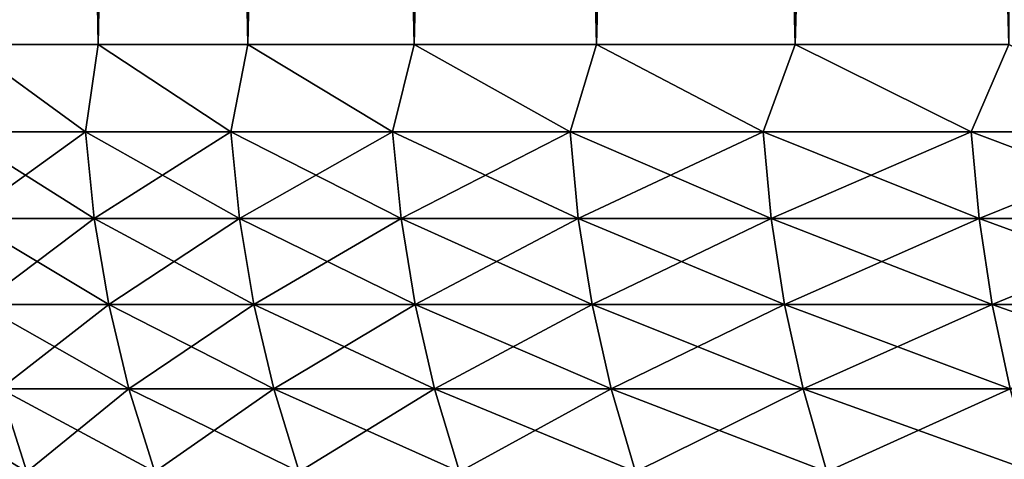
# Model space of a CAD drawing. Header units: millimetres. Extents: x -161 to 161, y -94 to 1149.
# Tile 300 of 656: x -10.395 to -9.186, y -92.609 to -92.069. Entities that reach past the tile are written whole.
import ezdxf

# ---------------------------------------------------------------- set-up
doc = ezdxf.new("R2010")
doc.units = ezdxf.units.MM
doc.header["$LTSCALE"] = 81.481481
for name, color, linetype in [('22', 7, 'CONTINUOUS'), ('23', 7, 'CONTINUOUS'), ('24', 7, 'CONTINUOUS'), ('25', 7, 'CONTINUOUS')]:
    doc.layers.add(name, color=color, linetype=linetype)

msp = doc.modelspace()

# ---------------------------------------------------------------- linework, layer by layer
at = {"layer": '22', "color": 7, "linetype": 'CONTINUOUS', "true_color": 0x323232}
for points in [[(-10.2986, -82.6, 3.8651), (-10.4616, -82.6, 3.3992), (-10.2986, -92.1, 3.8651), (-10.2986, -82.6, 3.8651)], [(-10.2986, -92.1, 3.8651), (-10.4616, -82.6, 3.3992), (-10.4616, -92.1, 3.3992), (-10.2986, -92.1, 3.8651)], [(-10.1148, -82.6, 4.3233), (-10.2986, -82.6, 3.8651), (-10.1148, -92.1, 4.3233), (-10.1148, -82.6, 4.3233)], [(-10.1148, -92.1, 4.3233), (-10.2986, -82.6, 3.8651), (-10.2986, -92.1, 3.8651), (-10.1148, -92.1, 4.3233)], [(-9.9107, -82.6, 4.7727), (-10.1148, -82.6, 4.3233), (-9.9107, -92.1, 4.7727), (-9.9107, -82.6, 4.7727)], [(-9.9107, -92.1, 4.7727), (-10.1148, -82.6, 4.3233), (-10.1148, -92.1, 4.3233), (-9.9107, -92.1, 4.7727)], [(-9.6866, -82.6, 5.2126), (-9.9107, -82.6, 4.7727), (-9.6866, -92.1, 5.2126), (-9.6866, -82.6, 5.2126)], [(-9.6866, -92.1, 5.2126), (-9.9107, -82.6, 4.7727), (-9.9107, -92.1, 4.7727), (-9.6866, -92.1, 5.2126)], [(-9.4429, -82.6, 5.6419), (-9.6866, -82.6, 5.2126), (-9.4429, -92.1, 5.6419), (-9.4429, -82.6, 5.6419)], [(-9.4429, -92.1, 5.6419), (-9.6866, -82.6, 5.2126), (-9.6866, -92.1, 5.2126), (-9.4429, -92.1, 5.6419)], [(-9.1803, -82.6, 6.0599), (-9.4429, -82.6, 5.6419), (-9.1803, -92.1, 6.0599), (-9.1803, -82.6, 6.0599)], [(-9.1803, -92.1, 6.0599), (-9.4429, -82.6, 5.6419), (-9.4429, -92.1, 5.6419), (-9.1803, -92.1, 6.0599)]]:
    msp.add_3dface(points, dxfattribs=at)
at = {"layer": '23', "color": 7, "linetype": 'CONTINUOUS', "true_color": 0x323232}
for points in [[(-10.4616, -82.6, -3.3992), (-10.2986, -82.6, -3.8651), (-10.4616, -92.1, -3.3992), (-10.4616, -82.6, -3.3992)], [(-10.4616, -92.1, -3.3992), (-10.2986, -82.6, -3.8651), (-10.2986, -92.1, -3.8651), (-10.4616, -92.1, -3.3992)], [(-10.2986, -82.6, -3.8651), (-10.1148, -82.6, -4.3233), (-10.2986, -92.1, -3.8651), (-10.2986, -82.6, -3.8651)], [(-10.2986, -92.1, -3.8651), (-10.1148, -82.6, -4.3233), (-10.1148, -92.1, -4.3233), (-10.2986, -92.1, -3.8651)], [(-10.1148, -82.6, -4.3233), (-9.9107, -82.6, -4.7727), (-10.1148, -92.1, -4.3233), (-10.1148, -82.6, -4.3233)], [(-10.1148, -92.1, -4.3233), (-9.9107, -82.6, -4.7727), (-9.9107, -92.1, -4.7727), (-10.1148, -92.1, -4.3233)], [(-9.9107, -82.6, -4.7727), (-9.6866, -82.6, -5.2126), (-9.9107, -92.1, -4.7727), (-9.9107, -82.6, -4.7727)], [(-9.9107, -92.1, -4.7727), (-9.6866, -82.6, -5.2126), (-9.6866, -92.1, -5.2126), (-9.9107, -92.1, -4.7727)], [(-9.6866, -82.6, -5.2126), (-9.4429, -82.6, -5.6419), (-9.6866, -92.1, -5.2126), (-9.6866, -82.6, -5.2126)], [(-9.6866, -92.1, -5.2126), (-9.4429, -82.6, -5.6419), (-9.4429, -92.1, -5.6419), (-9.6866, -92.1, -5.2126)], [(-9.4429, -82.6, -5.6419), (-9.1803, -82.6, -6.0599), (-9.4429, -92.1, -5.6419), (-9.4429, -82.6, -5.6419)], [(-9.4429, -92.1, -5.6419), (-9.1803, -82.6, -6.0599), (-9.1803, -92.1, -6.0599), (-9.4429, -92.1, -5.6419)]]:
    msp.add_3dface(points, dxfattribs=at)
at = {"layer": '24', "color": 7, "linetype": 'CONTINUOUS', "true_color": 0x323232}
for points in [[(-10.3144, -92.207, 3.8117), (-10.4616, -92.1, 3.3992), (-10.4729, -92.207, 3.3517), (-10.3144, -92.207, 3.8117)], [(-10.2986, -92.1, 3.8651), (-10.4616, -92.1, 3.3992), (-10.3144, -92.207, 3.8117), (-10.2986, -92.1, 3.8651)], [(-10.1357, -92.207, 4.2642), (-10.2986, -92.1, 3.8651), (-10.3144, -92.207, 3.8117), (-10.1357, -92.207, 4.2642)], [(-10.1148, -92.1, 4.3233), (-10.2986, -92.1, 3.8651), (-10.1357, -92.207, 4.2642), (-10.1148, -92.1, 4.3233)], [(-9.9372, -92.207, 4.7083), (-10.1148, -92.1, 4.3233), (-10.1357, -92.207, 4.2642), (-9.9372, -92.207, 4.7083)], [(-9.9107, -92.1, 4.7727), (-10.1148, -92.1, 4.3233), (-9.9372, -92.207, 4.7083), (-9.9107, -92.1, 4.7727)], [(-9.7192, -92.207, 5.1433), (-9.9107, -92.1, 4.7727), (-9.9372, -92.207, 4.7083), (-9.7192, -92.207, 5.1433)], [(-9.6866, -92.1, 5.2126), (-9.9107, -92.1, 4.7727), (-9.7192, -92.207, 5.1433), (-9.6866, -92.1, 5.2126)], [(-9.4822, -92.207, 5.5682), (-9.6866, -92.1, 5.2126), (-9.7192, -92.207, 5.1433), (-9.4822, -92.207, 5.5682)], [(-9.4429, -92.1, 5.6419), (-9.6866, -92.1, 5.2126), (-9.4822, -92.207, 5.5682), (-9.4429, -92.1, 5.6419)], [(-9.2266, -92.207, 5.9821), (-9.4429, -92.1, 5.6419), (-9.4822, -92.207, 5.5682), (-9.2266, -92.207, 5.9821)], [(-9.1803, -92.1, 6.0599), (-9.4429, -92.1, 5.6419), (-9.2266, -92.207, 5.9821), (-9.1803, -92.1, 6.0599)], [(-8.9529, -92.207, 6.3844), (-9.1803, -92.1, 6.0599), (-9.2266, -92.207, 5.9821), (-8.9529, -92.207, 6.3844)], [(-10.3144, -92.207, 3.8117), (-10.4729, -92.207, 3.3517), (-10.3037, -92.3136, 3.8077), (-10.3144, -92.207, 3.8117)], [(-10.3037, -92.3136, 3.8077), (-10.4729, -92.207, 3.3517), (-10.462, -92.3136, 3.3482), (-10.3037, -92.3136, 3.8077)], [(-10.1357, -92.207, 4.2642), (-10.3144, -92.207, 3.8117), (-10.1251, -92.3136, 4.2597), (-10.1357, -92.207, 4.2642)], [(-10.1251, -92.3136, 4.2597), (-10.3144, -92.207, 3.8117), (-10.3037, -92.3136, 3.8077), (-10.1251, -92.3136, 4.2597)], [(-9.9372, -92.207, 4.7083), (-10.1357, -92.207, 4.2642), (-9.9268, -92.3136, 4.7034), (-9.9372, -92.207, 4.7083)], [(-9.9268, -92.3136, 4.7034), (-10.1357, -92.207, 4.2642), (-10.1251, -92.3136, 4.2597), (-9.9268, -92.3136, 4.7034)], [(-9.7192, -92.207, 5.1433), (-9.9372, -92.207, 4.7083), (-9.7091, -92.3136, 5.1379), (-9.7192, -92.207, 5.1433)], [(-9.7091, -92.3136, 5.1379), (-9.9372, -92.207, 4.7083), (-9.9268, -92.3136, 4.7034), (-9.7091, -92.3136, 5.1379)], [(-9.4822, -92.207, 5.5682), (-9.7192, -92.207, 5.1433), (-9.4723, -92.3136, 5.5624), (-9.4822, -92.207, 5.5682)], [(-9.4723, -92.3136, 5.5624), (-9.7192, -92.207, 5.1433), (-9.7091, -92.3136, 5.1379), (-9.4723, -92.3136, 5.5624)], [(-9.2266, -92.207, 5.9821), (-9.4822, -92.207, 5.5682), (-9.217, -92.3136, 5.9759), (-9.2266, -92.207, 5.9821)], [(-9.217, -92.3136, 5.9759), (-9.4822, -92.207, 5.5682), (-9.4723, -92.3136, 5.5624), (-9.217, -92.3136, 5.9759)], [(-8.9529, -92.207, 6.3844), (-9.2266, -92.207, 5.9821), (-8.9436, -92.3136, 6.3778), (-8.9529, -92.207, 6.3844)], [(-8.9436, -92.3136, 6.3778), (-9.2266, -92.207, 5.9821), (-9.217, -92.3136, 5.9759), (-8.9436, -92.3136, 6.3778)], [(-10.3037, -92.3136, 3.8077), (-10.462, -92.3136, 3.3482), (-10.2858, -92.4191, 3.8011), (-10.3037, -92.3136, 3.8077)], [(-10.2858, -92.4191, 3.8011), (-10.462, -92.3136, 3.3482), (-10.4439, -92.4191, 3.3424), (-10.2858, -92.4191, 3.8011)], [(-10.1251, -92.3136, 4.2597), (-10.3037, -92.3136, 3.8077), (-10.1076, -92.4191, 4.2524), (-10.1251, -92.3136, 4.2597)], [(-10.1076, -92.4191, 4.2524), (-10.3037, -92.3136, 3.8077), (-10.2858, -92.4191, 3.8011), (-10.1076, -92.4191, 4.2524)], [(-9.9268, -92.3136, 4.7034), (-10.1251, -92.3136, 4.2597), (-9.9096, -92.4191, 4.6953), (-9.9268, -92.3136, 4.7034)], [(-9.9096, -92.4191, 4.6953), (-10.1251, -92.3136, 4.2597), (-10.1076, -92.4191, 4.2524), (-9.9096, -92.4191, 4.6953)], [(-9.7091, -92.3136, 5.1379), (-9.9268, -92.3136, 4.7034), (-9.6922, -92.4191, 5.129), (-9.7091, -92.3136, 5.1379)], [(-9.6922, -92.4191, 5.129), (-9.9268, -92.3136, 4.7034), (-9.9096, -92.4191, 4.6953), (-9.6922, -92.4191, 5.129)], [(-9.4723, -92.3136, 5.5624), (-9.7091, -92.3136, 5.1379), (-9.4559, -92.4191, 5.5527), (-9.4723, -92.3136, 5.5624)], [(-9.4559, -92.4191, 5.5527), (-9.7091, -92.3136, 5.1379), (-9.6922, -92.4191, 5.129), (-9.4559, -92.4191, 5.5527)], [(-9.217, -92.3136, 5.9759), (-9.4723, -92.3136, 5.5624), (-9.201, -92.4191, 5.9656), (-9.217, -92.3136, 5.9759)], [(-9.201, -92.4191, 5.9656), (-9.4723, -92.3136, 5.5624), (-9.4559, -92.4191, 5.5527), (-9.201, -92.4191, 5.9656)], [(-8.9436, -92.3136, 6.3778), (-9.217, -92.3136, 5.9759), (-8.9281, -92.4191, 6.3667), (-8.9436, -92.3136, 6.3778)], [(-8.9281, -92.4191, 6.3667), (-9.217, -92.3136, 5.9759), (-9.201, -92.4191, 5.9656), (-8.9281, -92.4191, 6.3667)], [(-10.2858, -92.4191, 3.8011), (-10.4439, -92.4191, 3.3424), (-10.2609, -92.5229, 3.7919), (-10.2858, -92.4191, 3.8011)], [(-10.2609, -92.5229, 3.7919), (-10.4439, -92.4191, 3.3424), (-10.4186, -92.5229, 3.3343), (-10.2609, -92.5229, 3.7919)], [(-10.1076, -92.4191, 4.2524), (-10.2858, -92.4191, 3.8011), (-10.0831, -92.5229, 4.2421), (-10.1076, -92.4191, 4.2524)], [(-10.0831, -92.5229, 4.2421), (-10.2858, -92.4191, 3.8011), (-10.2609, -92.5229, 3.7919), (-10.0831, -92.5229, 4.2421)], [(-9.9096, -92.4191, 4.6953), (-10.1076, -92.4191, 4.2524), (-9.8856, -92.5229, 4.6839), (-9.9096, -92.4191, 4.6953)], [(-9.8856, -92.5229, 4.6839), (-10.1076, -92.4191, 4.2524), (-10.0831, -92.5229, 4.2421), (-9.8856, -92.5229, 4.6839)], [(-9.6922, -92.4191, 5.129), (-9.9096, -92.4191, 4.6953), (-9.6688, -92.5229, 5.1166), (-9.6922, -92.4191, 5.129)], [(-9.6688, -92.5229, 5.1166), (-9.9096, -92.4191, 4.6953), (-9.8856, -92.5229, 4.6839), (-9.6688, -92.5229, 5.1166)], [(-9.4559, -92.4191, 5.5527), (-9.6922, -92.4191, 5.129), (-9.433, -92.5229, 5.5393), (-9.4559, -92.4191, 5.5527)], [(-9.433, -92.5229, 5.5393), (-9.6922, -92.4191, 5.129), (-9.6688, -92.5229, 5.1166), (-9.433, -92.5229, 5.5393)], [(-9.201, -92.4191, 5.9656), (-9.4559, -92.4191, 5.5527), (-9.1787, -92.5229, 5.9511), (-9.201, -92.4191, 5.9656)], [(-9.1787, -92.5229, 5.9511), (-9.4559, -92.4191, 5.5527), (-9.433, -92.5229, 5.5393), (-9.1787, -92.5229, 5.9511)], [(-8.9281, -92.4191, 6.3667), (-9.201, -92.4191, 5.9656), (-8.9065, -92.5229, 6.3513), (-8.9281, -92.4191, 6.3667)], [(-8.9065, -92.5229, 6.3513), (-9.201, -92.4191, 5.9656), (-9.1787, -92.5229, 5.9511), (-8.9065, -92.5229, 6.3513)], [(-10.4186, -92.5229, 3.3343), (-10.5559, -92.5229, 2.8702), (-10.3863, -92.6246, 3.324), (-10.4186, -92.5229, 3.3343)], [(-10.3863, -92.6246, 3.324), (-10.5559, -92.5229, 2.8702), (-10.5232, -92.6246, 2.8613), (-10.3863, -92.6246, 3.324)], [(-10.2609, -92.5229, 3.7919), (-10.4186, -92.5229, 3.3343), (-10.2291, -92.6246, 3.7802), (-10.2609, -92.5229, 3.7919)], [(-10.2291, -92.6246, 3.7802), (-10.4186, -92.5229, 3.3343), (-10.3863, -92.6246, 3.324), (-10.2291, -92.6246, 3.7802)], [(-10.0831, -92.5229, 4.2421), (-10.2609, -92.5229, 3.7919), (-10.0519, -92.6246, 4.2289), (-10.0831, -92.5229, 4.2421)], [(-10.0519, -92.6246, 4.2289), (-10.2609, -92.5229, 3.7919), (-10.2291, -92.6246, 3.7802), (-10.0519, -92.6246, 4.2289)], [(-9.8856, -92.5229, 4.6839), (-10.0831, -92.5229, 4.2421), (-9.855, -92.6246, 4.6694), (-9.8856, -92.5229, 4.6839)], [(-9.855, -92.6246, 4.6694), (-10.0831, -92.5229, 4.2421), (-10.0519, -92.6246, 4.2289), (-9.855, -92.6246, 4.6694)], [(-9.6688, -92.5229, 5.1166), (-9.8856, -92.5229, 4.6839), (-9.6388, -92.6246, 5.1008), (-9.6688, -92.5229, 5.1166)], [(-9.6388, -92.6246, 5.1008), (-9.8856, -92.5229, 4.6839), (-9.855, -92.6246, 4.6694), (-9.6388, -92.6246, 5.1008)], [(-9.433, -92.5229, 5.5393), (-9.6688, -92.5229, 5.1166), (-9.4038, -92.6246, 5.5221), (-9.433, -92.5229, 5.5393)], [(-9.4038, -92.6246, 5.5221), (-9.6688, -92.5229, 5.1166), (-9.6388, -92.6246, 5.1008), (-9.4038, -92.6246, 5.5221)], [(-9.1787, -92.5229, 5.9511), (-9.433, -92.5229, 5.5393), (-9.1503, -92.6246, 5.9327), (-9.1787, -92.5229, 5.9511)], [(-9.1503, -92.6246, 5.9327), (-9.433, -92.5229, 5.5393), (-9.4038, -92.6246, 5.5221), (-9.1503, -92.6246, 5.9327)]]:
    msp.add_3dface(points, dxfattribs=at)
at = {"layer": '25', "color": 7, "linetype": 'CONTINUOUS', "true_color": 0x323232}
for points in [[(-10.4729, -92.207, -3.3517), (-10.4616, -92.1, -3.3992), (-10.3144, -92.207, -3.8117), (-10.4729, -92.207, -3.3517)], [(-10.4616, -92.1, -3.3992), (-10.2986, -92.1, -3.8651), (-10.3144, -92.207, -3.8117), (-10.4616, -92.1, -3.3992)], [(-10.3144, -92.207, -3.8117), (-10.2986, -92.1, -3.8651), (-10.1357, -92.207, -4.2642), (-10.3144, -92.207, -3.8117)], [(-10.2986, -92.1, -3.8651), (-10.1148, -92.1, -4.3233), (-10.1357, -92.207, -4.2642), (-10.2986, -92.1, -3.8651)], [(-10.1357, -92.207, -4.2642), (-10.1148, -92.1, -4.3233), (-9.9372, -92.207, -4.7083), (-10.1357, -92.207, -4.2642)], [(-10.1148, -92.1, -4.3233), (-9.9107, -92.1, -4.7727), (-9.9372, -92.207, -4.7083), (-10.1148, -92.1, -4.3233)], [(-9.9372, -92.207, -4.7083), (-9.9107, -92.1, -4.7727), (-9.7192, -92.207, -5.1433), (-9.9372, -92.207, -4.7083)], [(-9.9107, -92.1, -4.7727), (-9.6866, -92.1, -5.2126), (-9.7192, -92.207, -5.1433), (-9.9107, -92.1, -4.7727)], [(-9.7192, -92.207, -5.1433), (-9.6866, -92.1, -5.2126), (-9.4822, -92.207, -5.5682), (-9.7192, -92.207, -5.1433)], [(-9.6866, -92.1, -5.2126), (-9.4429, -92.1, -5.6419), (-9.4822, -92.207, -5.5682), (-9.6866, -92.1, -5.2126)], [(-9.4822, -92.207, -5.5682), (-9.4429, -92.1, -5.6419), (-9.2266, -92.207, -5.9821), (-9.4822, -92.207, -5.5682)], [(-9.4429, -92.1, -5.6419), (-9.1803, -92.1, -6.0599), (-9.2266, -92.207, -5.9821), (-9.4429, -92.1, -5.6419)], [(-9.2266, -92.207, -5.9821), (-9.1803, -92.1, -6.0599), (-8.9529, -92.207, -6.3844), (-9.2266, -92.207, -5.9821)], [(-10.4729, -92.207, -3.3517), (-10.3144, -92.207, -3.8117), (-10.462, -92.3136, -3.3482), (-10.4729, -92.207, -3.3517)], [(-10.462, -92.3136, -3.3482), (-10.3144, -92.207, -3.8117), (-10.3037, -92.3136, -3.8077), (-10.462, -92.3136, -3.3482)], [(-10.3144, -92.207, -3.8117), (-10.1357, -92.207, -4.2642), (-10.3037, -92.3136, -3.8077), (-10.3144, -92.207, -3.8117)], [(-10.3037, -92.3136, -3.8077), (-10.1357, -92.207, -4.2642), (-10.1251, -92.3136, -4.2597), (-10.3037, -92.3136, -3.8077)], [(-10.1357, -92.207, -4.2642), (-9.9372, -92.207, -4.7083), (-10.1251, -92.3136, -4.2597), (-10.1357, -92.207, -4.2642)], [(-10.1251, -92.3136, -4.2597), (-9.9372, -92.207, -4.7083), (-9.9268, -92.3136, -4.7034), (-10.1251, -92.3136, -4.2597)], [(-9.9372, -92.207, -4.7083), (-9.7192, -92.207, -5.1433), (-9.9268, -92.3136, -4.7034), (-9.9372, -92.207, -4.7083)], [(-9.9268, -92.3136, -4.7034), (-9.7192, -92.207, -5.1433), (-9.7091, -92.3136, -5.1379), (-9.9268, -92.3136, -4.7034)], [(-9.7192, -92.207, -5.1433), (-9.4822, -92.207, -5.5682), (-9.7091, -92.3136, -5.1379), (-9.7192, -92.207, -5.1433)], [(-9.7091, -92.3136, -5.1379), (-9.4822, -92.207, -5.5682), (-9.4723, -92.3136, -5.5624), (-9.7091, -92.3136, -5.1379)], [(-9.4822, -92.207, -5.5682), (-9.2266, -92.207, -5.9821), (-9.4723, -92.3136, -5.5624), (-9.4822, -92.207, -5.5682)], [(-9.4723, -92.3136, -5.5624), (-9.2266, -92.207, -5.9821), (-9.217, -92.3136, -5.9759), (-9.4723, -92.3136, -5.5624)], [(-9.2266, -92.207, -5.9821), (-8.9529, -92.207, -6.3844), (-9.217, -92.3136, -5.9759), (-9.2266, -92.207, -5.9821)], [(-9.217, -92.3136, -5.9759), (-8.9529, -92.207, -6.3844), (-8.9436, -92.3136, -6.3778), (-9.217, -92.3136, -5.9759)], [(-10.462, -92.3136, -3.3482), (-10.3037, -92.3136, -3.8077), (-10.4439, -92.4191, -3.3424), (-10.462, -92.3136, -3.3482)], [(-10.4439, -92.4191, -3.3424), (-10.3037, -92.3136, -3.8077), (-10.2858, -92.4191, -3.8011), (-10.4439, -92.4191, -3.3424)], [(-10.3037, -92.3136, -3.8077), (-10.1251, -92.3136, -4.2597), (-10.2858, -92.4191, -3.8011), (-10.3037, -92.3136, -3.8077)], [(-10.2858, -92.4191, -3.8011), (-10.1251, -92.3136, -4.2597), (-10.1076, -92.4191, -4.2524), (-10.2858, -92.4191, -3.8011)], [(-10.1251, -92.3136, -4.2597), (-9.9268, -92.3136, -4.7034), (-10.1076, -92.4191, -4.2524), (-10.1251, -92.3136, -4.2597)], [(-10.1076, -92.4191, -4.2524), (-9.9268, -92.3136, -4.7034), (-9.9096, -92.4191, -4.6953), (-10.1076, -92.4191, -4.2524)], [(-9.9268, -92.3136, -4.7034), (-9.7091, -92.3136, -5.1379), (-9.9096, -92.4191, -4.6953), (-9.9268, -92.3136, -4.7034)], [(-9.9096, -92.4191, -4.6953), (-9.7091, -92.3136, -5.1379), (-9.6922, -92.4191, -5.129), (-9.9096, -92.4191, -4.6953)], [(-9.7091, -92.3136, -5.1379), (-9.4723, -92.3136, -5.5624), (-9.6922, -92.4191, -5.129), (-9.7091, -92.3136, -5.1379)], [(-9.6922, -92.4191, -5.129), (-9.4723, -92.3136, -5.5624), (-9.4559, -92.4191, -5.5527), (-9.6922, -92.4191, -5.129)], [(-9.4723, -92.3136, -5.5624), (-9.217, -92.3136, -5.9759), (-9.4559, -92.4191, -5.5527), (-9.4723, -92.3136, -5.5624)], [(-9.4559, -92.4191, -5.5527), (-9.217, -92.3136, -5.9759), (-9.201, -92.4191, -5.9656), (-9.4559, -92.4191, -5.5527)], [(-9.217, -92.3136, -5.9759), (-8.9436, -92.3136, -6.3778), (-9.201, -92.4191, -5.9656), (-9.217, -92.3136, -5.9759)], [(-9.201, -92.4191, -5.9656), (-8.9436, -92.3136, -6.3778), (-8.9281, -92.4191, -6.3667), (-9.201, -92.4191, -5.9656)], [(-10.4439, -92.4191, -3.3424), (-10.2858, -92.4191, -3.8011), (-10.4186, -92.5229, -3.3343), (-10.4439, -92.4191, -3.3424)], [(-10.4186, -92.5229, -3.3343), (-10.2858, -92.4191, -3.8011), (-10.2609, -92.5229, -3.7919), (-10.4186, -92.5229, -3.3343)], [(-10.2858, -92.4191, -3.8011), (-10.1076, -92.4191, -4.2524), (-10.2609, -92.5229, -3.7919), (-10.2858, -92.4191, -3.8011)], [(-10.2609, -92.5229, -3.7919), (-10.1076, -92.4191, -4.2524), (-10.0831, -92.5229, -4.2421), (-10.2609, -92.5229, -3.7919)], [(-10.1076, -92.4191, -4.2524), (-9.9096, -92.4191, -4.6953), (-10.0831, -92.5229, -4.2421), (-10.1076, -92.4191, -4.2524)], [(-10.0831, -92.5229, -4.2421), (-9.9096, -92.4191, -4.6953), (-9.8856, -92.5229, -4.6839), (-10.0831, -92.5229, -4.2421)], [(-9.9096, -92.4191, -4.6953), (-9.6922, -92.4191, -5.129), (-9.8856, -92.5229, -4.6839), (-9.9096, -92.4191, -4.6953)], [(-9.8856, -92.5229, -4.6839), (-9.6922, -92.4191, -5.129), (-9.6688, -92.5229, -5.1166), (-9.8856, -92.5229, -4.6839)], [(-9.6922, -92.4191, -5.129), (-9.4559, -92.4191, -5.5527), (-9.6688, -92.5229, -5.1166), (-9.6922, -92.4191, -5.129)], [(-9.6688, -92.5229, -5.1166), (-9.4559, -92.4191, -5.5527), (-9.433, -92.5229, -5.5393), (-9.6688, -92.5229, -5.1166)], [(-9.4559, -92.4191, -5.5527), (-9.201, -92.4191, -5.9656), (-9.433, -92.5229, -5.5393), (-9.4559, -92.4191, -5.5527)], [(-9.433, -92.5229, -5.5393), (-9.201, -92.4191, -5.9656), (-9.1787, -92.5229, -5.9511), (-9.433, -92.5229, -5.5393)], [(-9.201, -92.4191, -5.9656), (-8.9281, -92.4191, -6.3667), (-9.1787, -92.5229, -5.9511), (-9.201, -92.4191, -5.9656)], [(-10.5232, -92.6246, -2.8613), (-10.4186, -92.5229, -3.3343), (-10.3863, -92.6246, -3.324), (-10.5232, -92.6246, -2.8613)], [(-10.4186, -92.5229, -3.3343), (-10.2609, -92.5229, -3.7919), (-10.3863, -92.6246, -3.324), (-10.4186, -92.5229, -3.3343)], [(-10.3863, -92.6246, -3.324), (-10.2609, -92.5229, -3.7919), (-10.2291, -92.6246, -3.7802), (-10.3863, -92.6246, -3.324)], [(-10.2609, -92.5229, -3.7919), (-10.0831, -92.5229, -4.2421), (-10.2291, -92.6246, -3.7802), (-10.2609, -92.5229, -3.7919)], [(-10.2291, -92.6246, -3.7802), (-10.0831, -92.5229, -4.2421), (-10.0519, -92.6246, -4.2289), (-10.2291, -92.6246, -3.7802)], [(-10.0831, -92.5229, -4.2421), (-9.8856, -92.5229, -4.6839), (-10.0519, -92.6246, -4.2289), (-10.0831, -92.5229, -4.2421)], [(-10.0519, -92.6246, -4.2289), (-9.8856, -92.5229, -4.6839), (-9.855, -92.6246, -4.6694), (-10.0519, -92.6246, -4.2289)], [(-9.8856, -92.5229, -4.6839), (-9.6688, -92.5229, -5.1166), (-9.855, -92.6246, -4.6694), (-9.8856, -92.5229, -4.6839)], [(-9.855, -92.6246, -4.6694), (-9.6688, -92.5229, -5.1166), (-9.6388, -92.6246, -5.1008), (-9.855, -92.6246, -4.6694)], [(-9.6688, -92.5229, -5.1166), (-9.433, -92.5229, -5.5393), (-9.6388, -92.6246, -5.1008), (-9.6688, -92.5229, -5.1166)], [(-9.6388, -92.6246, -5.1008), (-9.433, -92.5229, -5.5393), (-9.4038, -92.6246, -5.5221), (-9.6388, -92.6246, -5.1008)], [(-9.433, -92.5229, -5.5393), (-9.1787, -92.5229, -5.9511), (-9.4038, -92.6246, -5.5221), (-9.433, -92.5229, -5.5393)], [(-9.4038, -92.6246, -5.5221), (-9.1787, -92.5229, -5.9511), (-9.1503, -92.6246, -5.9327), (-9.4038, -92.6246, -5.5221)]]:
    msp.add_3dface(points, dxfattribs=at)

doc.saveas('drawing.dxf')
